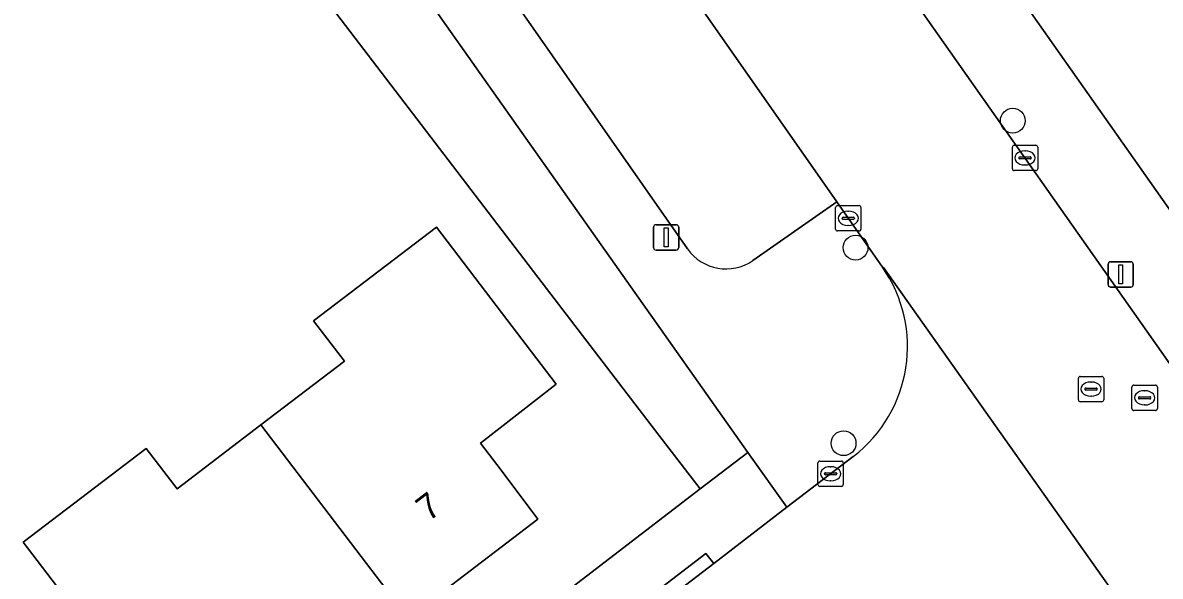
# Model space of a CAD drawing. Extents: x 159352 to 160617, y 385888 to 387323.
# Drawn here: x 160267.44 to 160312.3, y 386716.63 to 386738.47 of the extents above; entities that cross this region are included whole.
import ezdxf

# ---------------------------------------------------------------- set-up
doc = ezdxf.new("R2010")
doc.units = 0
for name, color, linetype in [('IMGEO_Boom', 7, 'Continuous'), ('IMGEO_Erf', 7, 'Continuous'), ('IMGEO_Groenvoorziening', 7, 'Continuous'), ('IMGEO_Kolk', 7, 'Continuous'), ('IMGEO_Lichtmast', 7, 'Continuous'), ('IMGEO_Pand', 7, 'Continuous'), ('IMGEO_Pand_nummerreeks', 7, 'Continuous'), ('IMGEO_Parkeervlak_open', 7, 'Continuous'), ('IMGEO_Rijbaan_lokaal_open', 7, 'Continuous'), ('IMGEO_Rioolput', 7, 'Continuous'), ('IMGEO_Voetpad_open', 7, 'Continuous')]:
    doc.layers.add(name, color=color, linetype=linetype)

msp = doc.modelspace()

# ---------------------------------------------------------------- linework, layer by layer
at = {"layer": 'IMGEO_Boom'}
for centre in [(160306.482, 386734.607), (160300.281, 386729.599), (160299.809, 386721.881)]:
    msp.add_circle(centre, 0.489, dxfattribs=at)
at = {"layer": 'IMGEO_Erf'}
for points in [[(160291.391, 386761.343), (160299.368, 386750), (160317.73, 386723.891)], [(160294.154, 386720.078), (160292.522, 386722.194), (160288.093, 386727.991), (160265.745, 386757.237), (160256.291, 386750), (160203.329, 386709.461), (160207.16, 386703.955), (160216.013, 386691.229), (160210.854, 386687.263), (160206.666, 386684.043), (160206.023, 386683.551), (160208.385, 386680.46), (160219.222, 386666.026)], [(160223.498, 386665.764), (160294.154, 386720.078)]]:
    msp.add_lwpolyline(points, dxfattribs=at)
msp.add_lwpolyline([(160267.466, 386717.978), (160272.315, 386721.677), (160273.529, 386720.087), (160276.836, 386722.61), (160280.126, 386725.12), (160278.913, 386726.71), (160279.787, 386727.376), (160283.762, 386730.408), (160286.534, 386726.762), (160288.47, 386724.216), (160285.492, 386721.89), (160286.302, 386720.816), (160287.754, 386718.891), (160282.635, 386714.976), (160277.517, 386711.061), (160275.214, 386714.082), (160272.194, 386711.779), (160269.162, 386715.755)], close=True, dxfattribs=at)
at = {"layer": 'IMGEO_Groenvoorziening'}
msp.add_lwpolyline([(160288.093, 386727.991), (160292.522, 386722.194), (160294.154, 386720.078), (160296.032, 386721.52), (160275.935, 386750), (160269.047, 386759.761), (160266.169, 386757.561), (160265.745, 386757.237)], close=True, dxfattribs=at)
at = {"layer": 'IMGEO_Kolk'}
for p, q in [((160306.464, 386732.713), (160306.464, 386733.565)), ((160306.539, 386733.639), (160307.391, 386733.639)), ((160307.465, 386733.565), (160307.465, 386732.713)), ((160306.723, 386733.133), (160306.723, 386733.145)), ((160307.161, 386733.096), (160306.763, 386733.096)), ((160306.766, 386733.182), (160307.164, 386733.182)), ((160306.952, 386733.419), (160306.977, 386733.419)), ((160307.207, 386733.145), (160307.207, 386733.133)), ((160307.391, 386732.639), (160306.539, 386732.639)), ((160306.975, 386732.859), (160306.95, 386732.859)), ((160299.566, 386731.257), (160300.418, 386731.257)), ((160299.491, 386730.331), (160299.491, 386731.183)), ((160299.75, 386730.751), (160299.75, 386730.763)), ((160299.793, 386730.8), (160300.191, 386730.8)), ((160299.979, 386731.037), (160300.004, 386731.037)), ((160300.234, 386730.763), (160300.234, 386730.751)), ((160300.492, 386731.183), (160300.492, 386730.331)), ((160300.188, 386730.714), (160299.79, 386730.714)), ((160300.002, 386730.477), (160299.977, 386730.477)), ((160300.418, 386730.257), (160299.566, 386730.257)), ((160298.797, 386720.25), (160298.797, 386721.102)), ((160298.872, 386721.176), (160299.724, 386721.176)), ((160299.285, 386720.956), (160299.31, 386720.956)), ((160299.798, 386721.102), (160299.798, 386720.25)), ((160299.056, 386720.67), (160299.056, 386720.682)), ((160299.494, 386720.633), (160299.096, 386720.633)), ((160299.099, 386720.719), (160299.497, 386720.719)), ((160299.54, 386720.682), (160299.54, 386720.67)), ((160299.724, 386720.176), (160298.872, 386720.176)), ((160299.308, 386720.396), (160299.283, 386720.396))]:
    msp.add_line(p, q, dxfattribs=at)
for points in [[(160306.464, 386732.713), (160306.464, 386733.565)], [(160306.539, 386733.639), (160307.391, 386733.639)], [(160307.465, 386733.565), (160307.465, 386732.713)], [(160307.391, 386732.639), (160306.539, 386732.639)], [(160299.566, 386731.257), (160300.418, 386731.257)], [(160299.491, 386730.331), (160299.491, 386731.183)], [(160300.492, 386731.183), (160300.492, 386730.331)], [(160300.418, 386730.257), (160299.566, 386730.257)], [(160298.797, 386720.25), (160298.797, 386721.102)], [(160298.872, 386721.176), (160299.724, 386721.176)], [(160299.798, 386721.102), (160299.798, 386720.25)], [(160299.724, 386720.176), (160298.872, 386720.176)]]:
    msp.add_lwpolyline(points, dxfattribs=at)
for centre, radius, start, end in [((160306.541, 386733.563), 0.0765, 91.552, 178.448), ((160306.541, 386733.563), 0.0765, 91.552, 178.448), ((160307.389, 386733.563), 0.0765, 1.552, 88.448), ((160307.389, 386733.563), 0.0765, 1.552, 88.448), ((160306.763, 386733.142), 0.0403, 85.8775, 175.7526), ((160306.76, 386733.132), 0.0366, 178.938, 274.7102), ((160307.164, 386733.139), 0.043, 264.8664, 352.4533), ((160307.168, 386733.144), 0.0386, 1.7309, 96.639), ((160306.541, 386732.715), 0.0765, 181.552, 268.448), ((160306.541, 386732.715), 0.0765, 181.552, 268.448), ((160307.389, 386732.715), 0.0765, 271.552, 358.448), ((160307.389, 386732.715), 0.0765, 271.552, 358.448), ((160299.568, 386731.181), 0.0765, 91.552, 178.448), ((160299.568, 386731.181), 0.0765, 91.552, 178.448), ((160300.416, 386731.181), 0.0765, 1.552, 88.448), ((160300.416, 386731.181), 0.0765, 1.552, 88.448), ((160299.79, 386730.76), 0.0403, 85.8775, 175.7526), ((160300.195, 386730.762), 0.0386, 1.7309, 96.639), ((160299.568, 386730.333), 0.0765, 181.552, 268.448), ((160299.568, 386730.333), 0.0765, 181.552, 268.448), ((160299.787, 386730.75), 0.0366, 178.938, 274.7102), ((160300.191, 386730.757), 0.043, 264.8664, 352.4533), ((160300.416, 386730.333), 0.0765, 271.552, 358.448), ((160300.416, 386730.333), 0.0765, 271.552, 358.448), ((160298.874, 386721.1), 0.0765, 91.552, 178.448), ((160298.874, 386721.1), 0.0765, 91.552, 178.448), ((160299.722, 386721.1), 0.0765, 1.552, 88.448), ((160299.722, 386721.1), 0.0765, 1.552, 88.448), ((160299.096, 386720.679), 0.0403, 85.8775, 175.7526), ((160299.093, 386720.669), 0.0366, 178.938, 274.7102), ((160299.497, 386720.676), 0.043, 264.8664, 352.4533), ((160299.501, 386720.681), 0.0386, 1.7309, 96.639), ((160298.874, 386720.252), 0.0765, 181.552, 268.448), ((160298.874, 386720.252), 0.0765, 181.552, 268.448), ((160299.722, 386720.252), 0.0765, 271.552, 358.448), ((160299.722, 386720.252), 0.0765, 271.552, 358.448)]:
    msp.add_arc(centre, radius, start, end, dxfattribs=at)
for centre, major_axis, ratio, start_param, end_param in [((160306.951, 386733.139), (-0.387, 0.002), 0.722429, 4.712389, 7.853982), ((160306.976, 386733.139), (-0.39, 0.002), 0.717154, 1.570796, 4.712389), ((160299.978, 386730.757), (-0.387, 0.002), 0.722429, 4.712389, 7.853982), ((160300.003, 386730.757), (-0.39, 0.002), 0.717154, 1.570796, 4.712389), ((160299.284, 386720.676), (-0.387, 0.002), 0.722429, 4.712389, 7.853982), ((160299.309, 386720.676), (-0.39, 0.002), 0.717154, 1.570796, 4.712389)]:
    msp.add_ellipse(centre, major_axis=major_axis, ratio=ratio, start_param=start_param, end_param=end_param, dxfattribs=at)
at = {"layer": 'IMGEO_Lichtmast'}
for p, q in [((160292.317, 386729.602), (160292.317, 386730.402)), ((160292.317, 386730.402), (160292.317, 386729.602)), ((160292.417, 386730.502), (160293.207, 386730.502)), ((160293.207, 386730.502), (160292.417, 386730.502)), ((160293.307, 386730.402), (160293.307, 386729.602)), ((160293.307, 386729.602), (160293.307, 386730.402)), ((160293.207, 386729.502), (160292.417, 386729.502)), ((160292.417, 386729.502), (160293.207, 386729.502)), ((160310.34, 386729.04), (160311.13, 386729.04)), ((160311.13, 386729.04), (160310.34, 386729.04)), ((160310.24, 386728.14), (160310.24, 386728.94)), ((160310.24, 386728.94), (160310.24, 386728.14)), ((160311.23, 386728.94), (160311.23, 386728.14)), ((160311.23, 386728.14), (160311.23, 386728.94)), ((160311.13, 386728.04), (160310.34, 386728.04)), ((160310.34, 386728.04), (160311.13, 386728.04))]:
    msp.add_line(p, q, dxfattribs=at)
for points in [[(160292.737, 386730.377), (160292.887, 386730.377), (160292.887, 386729.627), (160292.737, 386729.627), (160292.737, 386730.377)], [(160310.66, 386728.915), (160310.81, 386728.915), (160310.81, 386728.165), (160310.66, 386728.165), (160310.66, 386728.915)]]:
    msp.add_lwpolyline(points, dxfattribs=at)
for centre, start, end in [((160292.417, 386730.402), 90, 180), ((160292.417, 386730.402), 90, 180), ((160293.207, 386730.402), 0, 90), ((160293.207, 386730.402), 360, 90), ((160292.417, 386729.602), 180, 270), ((160292.417, 386729.602), 180, 270), ((160293.207, 386729.602), 270, 0), ((160293.207, 386729.602), 270, 0), ((160310.34, 386728.94), 90, 180), ((160310.34, 386728.94), 90, 180), ((160311.13, 386728.94), 0, 90), ((160311.13, 386728.94), 360, 90), ((160310.34, 386728.14), 180, 270), ((160310.34, 386728.14), 180, 270), ((160311.13, 386728.14), 270, 0), ((160311.13, 386728.14), 270, 0)]:
    msp.add_arc(centre, 0.1, start, end, dxfattribs=at)
at = {"layer": 'IMGEO_Pand'}
for points in [[(160282.635, 386714.976), (160287.754, 386718.891), (160286.302, 386720.816), (160285.492, 386721.89), (160288.47, 386724.216), (160286.534, 386726.762), (160283.762, 386730.408), (160279.787, 386727.376), (160278.913, 386726.71), (160280.126, 386725.12), (160276.836, 386722.61)], [(160276.836, 386722.61), (160273.529, 386720.087), (160272.315, 386721.677), (160267.466, 386717.978), (160269.162, 386715.755), (160272.194, 386711.779), (160275.214, 386714.082), (160277.517, 386711.061), (160282.635, 386714.976)]]:
    msp.add_lwpolyline(points, close=True, dxfattribs=at)
at = {"layer": 'IMGEO_Parkeervlak_open'}
for points in [[(160274.815, 386756.505), (160279.362, 386750), (160293.657, 386729.548)], [(160296.233, 386729.092), (160299.541, 386731.404), (160286.543, 386750)]]:
    msp.add_lwpolyline(points, dxfattribs=at)
msp.add_arc((160295.173, 386730.61), 1.851, 215.0047, 304.9185, dxfattribs=at)
at = {"layer": 'IMGEO_Rijbaan_lokaal_open'}
msp.add_lwpolyline([(160288.226, 386759.661), (160284.107, 386765.19), (160283.424, 386766.215), (160277.936, 386762.205), (160278.11, 386761.986), (160279.96, 386759.37), (160285.853, 386750.987), (160286.543, 386750), (160299.541, 386731.404), (160301.345, 386728.823), (160301.387, 386728.82), (160311.958, 386713.845), (160311.955, 386713.801), (160323.063, 386698.098), (160327.161, 386692.331), (160332.85, 386696.413), (160331.345, 386698.526), (160314.492, 386722.44), (160295.1, 386750), (160293.116, 386752.82)], close=True, dxfattribs=at)
for points in [[(160311.955, 386713.801), (160311.958, 386713.845), (160301.387, 386728.82), (160301.345, 386728.823)], [(160300.193, 386721.363), (160297.577, 386719.354), (160294.688, 386717.135), (160291.119, 386714.394), (160289.646, 386713.262), (160293.714, 386707.979), (160294.221, 386708.365), (160303.36, 386715.318)]]:
    msp.add_lwpolyline(points, dxfattribs=at)
msp.add_arc((160296.87, 386725.695), 5.459, 307.487, 34.956, dxfattribs=at)
at = {"layer": 'IMGEO_Rioolput'}
for p, q in [((160309.143, 386724.516), (160309.995, 386724.516)), ((160309.068, 386723.59), (160309.068, 386724.442)), ((160309.37, 386724.059), (160309.768, 386724.059)), ((160309.556, 386724.296), (160309.581, 386724.296)), ((160310.069, 386724.442), (160310.069, 386723.59)), ((160311.18, 386723.247), (160311.18, 386724.099)), ((160311.255, 386724.173), (160312.107, 386724.173)), ((160312.181, 386724.099), (160312.181, 386723.247)), ((160309.327, 386724.01), (160309.327, 386724.022)), ((160309.765, 386723.973), (160309.367, 386723.973)), ((160309.579, 386723.736), (160309.554, 386723.736)), ((160309.811, 386724.022), (160309.811, 386724.01)), ((160311.439, 386723.667), (160311.439, 386723.679)), ((160311.877, 386723.63), (160311.479, 386723.63)), ((160311.482, 386723.716), (160311.88, 386723.716)), ((160311.668, 386723.953), (160311.693, 386723.953)), ((160311.923, 386723.679), (160311.923, 386723.667)), ((160309.995, 386723.516), (160309.143, 386723.516)), ((160312.107, 386723.173), (160311.255, 386723.173)), ((160311.691, 386723.393), (160311.666, 386723.393))]:
    msp.add_line(p, q, dxfattribs=at)
for points in [[(160309.143, 386724.516), (160309.995, 386724.516)], [(160309.068, 386723.59), (160309.068, 386724.442)], [(160310.069, 386724.442), (160310.069, 386723.59)], [(160311.18, 386723.247), (160311.18, 386724.099)], [(160311.255, 386724.173), (160312.107, 386724.173)], [(160312.181, 386724.099), (160312.181, 386723.247)], [(160309.995, 386723.516), (160309.143, 386723.516)], [(160312.107, 386723.173), (160311.255, 386723.173)]]:
    msp.add_lwpolyline(points, dxfattribs=at)
for centre, radius, start, end in [((160309.145, 386724.44), 0.0765, 91.552, 178.448), ((160309.145, 386724.44), 0.0765, 91.552, 178.448), ((160309.993, 386724.44), 0.0765, 1.552, 88.448), ((160309.993, 386724.44), 0.0765, 1.552, 88.448), ((160309.367, 386724.019), 0.0403, 85.8775, 175.7526), ((160309.772, 386724.021), 0.0386, 1.7309, 96.639), ((160311.257, 386724.097), 0.0765, 91.552, 178.448), ((160311.257, 386724.097), 0.0765, 91.552, 178.448), ((160312.105, 386724.097), 0.0765, 1.552, 88.448), ((160312.105, 386724.097), 0.0765, 1.552, 88.448), ((160309.145, 386723.592), 0.0765, 181.552, 268.448), ((160309.145, 386723.592), 0.0765, 181.552, 268.448), ((160309.364, 386724.009), 0.0366, 178.938, 274.7102), ((160309.768, 386724.016), 0.043, 264.8664, 352.4533), ((160309.993, 386723.592), 0.0765, 271.552, 358.448), ((160309.993, 386723.592), 0.0765, 271.552, 358.448), ((160311.479, 386723.676), 0.0403, 85.8775, 175.7526), ((160311.476, 386723.666), 0.0366, 178.938, 274.7102), ((160311.88, 386723.673), 0.043, 264.8664, 352.4533), ((160311.884, 386723.678), 0.0386, 1.7309, 96.639), ((160311.257, 386723.249), 0.0765, 181.552, 268.448), ((160311.257, 386723.249), 0.0765, 181.552, 268.448), ((160312.105, 386723.249), 0.0765, 271.552, 358.448), ((160312.105, 386723.249), 0.0765, 271.552, 358.448)]:
    msp.add_arc(centre, radius, start, end, dxfattribs=at)
for centre, major_axis, ratio, start_param, end_param in [((160309.555, 386724.016), (-0.387, 0.002), 0.722429, 4.712389, 7.853982), ((160309.58, 386724.016), (-0.39, 0.002), 0.717154, 1.570796, 4.712389), ((160311.667, 386723.673), (-0.387, 0.002), 0.722429, 4.712389, 7.853982), ((160311.692, 386723.673), (-0.39, 0.002), 0.717154, 1.570796, 4.712389)]:
    msp.add_ellipse(centre, major_axis=major_axis, ratio=ratio, start_param=start_param, end_param=end_param, dxfattribs=at)
at = {"layer": 'IMGEO_Voetpad_open'}
for points in [[(160317.73, 386723.891), (160299.368, 386750), (160291.391, 386761.343), (160291.382, 386761.345), (160287.118, 386767.289), (160287.112, 386767.312), (160285.83, 386769.136), (160282.653, 386767.317), (160283.424, 386766.215), (160284.107, 386765.19), (160288.226, 386759.661), (160293.116, 386752.82), (160295.1, 386750), (160314.492, 386722.44), (160331.345, 386698.526), (160332.85, 386696.413), (160334.519, 386694.069), (160346.086, 386677.825), (160360.105, 386657.982), (160360.638, 386657.228)], [(160275.958, 386764.94), (160269.047, 386759.761), (160275.935, 386750), (160296.032, 386721.52), (160297.577, 386719.354), (160300.193, 386721.363)], [(160293.657, 386729.548), (160279.362, 386750), (160274.815, 386756.505)], [(160301.345, 386728.823), (160299.541, 386731.404), (160296.233, 386729.092)], [(160262.429, 386692.36), (160271.911, 386699.641), (160271.607, 386700.037), (160275.274, 386702.853), (160275.578, 386702.457), (160277.555, 386703.976), (160277.251, 386704.372), (160280.81, 386707.106), (160281.114, 386706.709), (160287.297, 386711.458), (160289.646, 386713.262), (160291.119, 386714.394), (160290.815, 386714.79), (160294.384, 386717.531), (160294.688, 386717.135), (160297.577, 386719.354), (160296.032, 386721.52), (160294.154, 386720.078), (160223.498, 386665.764)]]:
    msp.add_lwpolyline(points, dxfattribs=at)
msp.add_lwpolyline([(160291.119, 386714.394), (160294.688, 386717.135), (160294.384, 386717.531), (160290.815, 386714.79)], close=True, dxfattribs=at)
for centre, radius, start, end in [((160295.173, 386730.61), 1.851, 215.0047, 304.9185), ((160296.87, 386725.695), 5.459, 307.487, 34.956)]:
    msp.add_arc(centre, radius, start, end, dxfattribs=at)

# ---------------------------------------------------------------- texts
at = {"layer": 'IMGEO_Pand_nummerreeks'}
msp.add_text('7', height=1, rotation=37.4114, dxfattribs=at).set_placement((160283.446, 386718.768))

doc.saveas('drawing.dxf')
